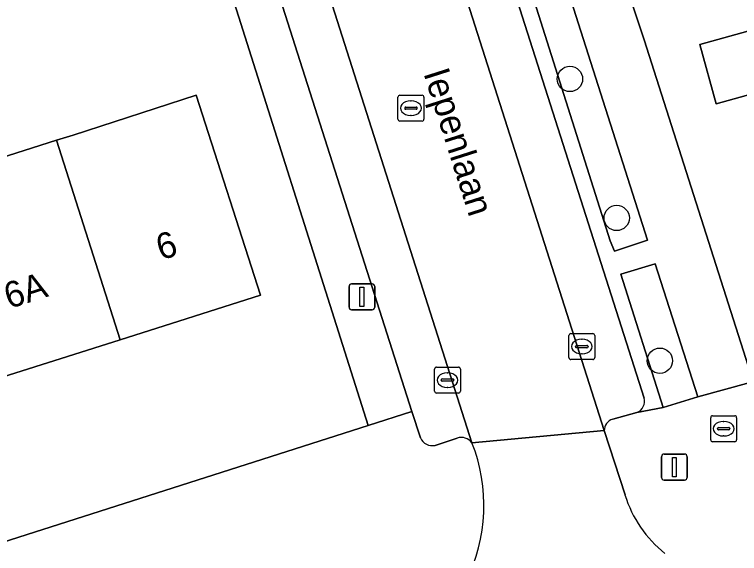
# Model space of a CAD drawing. Extents: x 159716 to 160783, y 383290 to 384031.
# Drawn here: x 160178.82 to 160206.79, y 383476.16 to 383496.97 of the extents above; entities that cross this region are included whole.
import ezdxf

# ---------------------------------------------------------------- set-up
doc = ezdxf.new("R2010")
doc.units = 0
for name, color, linetype in [('IMGEO_Boom', 7, 'Continuous'), ('IMGEO_Brandkraan', 7, 'Continuous'), ('IMGEO_Erf', 7, 'Continuous'), ('IMGEO_Groenvoorziening', 7, 'Continuous'), ('IMGEO_Kolk', 7, 'Continuous'), ('IMGEO_Lichtmast', 7, 'Continuous'), ('IMGEO_Openbare_ruimte_label', 7, 'Continuous'), ('IMGEO_Pand', 7, 'Continuous'), ('IMGEO_Pand_nummerreeks', 7, 'Continuous'), ('IMGEO_Parkeervlak_open', 7, 'Continuous'), ('IMGEO_Rijbaan_lokaal_open', 7, 'Continuous'), ('IMGEO_Rioolput', 7, 'Continuous'), ('IMGEO_Voetpad_open', 7, 'Continuous')]:
    doc.layers.add(name, color=color, linetype=linetype)

msp = doc.modelspace()

# ---------------------------------------------------------------- linework, layer by layer
at = {"layer": 'IMGEO_Boom'}
for centre in [(160200.244, 383494.48), (160202.048, 383489.115), (160203.715, 383483.606)]:
    msp.add_circle(centre, 0.489, dxfattribs=at)
at = {"layer": 'IMGEO_Brandkraan'}
for p, q in [((160205.674, 383480.554), (160205.674, 383481.406)), ((160205.749, 383481.48), (160206.601, 383481.48)), ((160206.675, 383481.406), (160206.675, 383480.554)), ((160205.976, 383481.023), (160206.374, 383481.023)), ((160206.162, 383481.26), (160206.187, 383481.26)), ((160205.933, 383480.974), (160205.933, 383480.986)), ((160206.371, 383480.937), (160205.973, 383480.937)), ((160206.417, 383480.986), (160206.417, 383480.974)), ((160206.601, 383480.48), (160205.749, 383480.48)), ((160206.185, 383480.7), (160206.16, 383480.7))]:
    msp.add_line(p, q, dxfattribs=at)
for points in [[(160205.674, 383480.554), (160205.674, 383481.406)], [(160205.749, 383481.48), (160206.601, 383481.48)], [(160206.675, 383481.406), (160206.675, 383480.554)], [(160206.601, 383480.48), (160205.749, 383480.48)]]:
    msp.add_lwpolyline(points, dxfattribs=at)
for centre, radius, start, end in [((160205.751, 383481.404), 0.0765, 91.552, 178.448), ((160205.751, 383481.404), 0.0765, 91.552, 178.448), ((160206.599, 383481.404), 0.0765, 1.552, 88.448), ((160206.599, 383481.404), 0.0765, 1.552, 88.448), ((160205.973, 383480.983), 0.0403, 85.8775, 175.7526), ((160206.378, 383480.985), 0.0386, 1.7309, 96.639), ((160205.97, 383480.973), 0.0366, 178.938, 274.7102), ((160206.374, 383480.98), 0.043, 264.8664, 352.4533), ((160205.751, 383480.556), 0.0765, 181.552, 268.448), ((160205.751, 383480.556), 0.0765, 181.552, 268.448), ((160206.599, 383480.556), 0.0765, 271.552, 358.448), ((160206.599, 383480.556), 0.0765, 271.552, 358.448)]:
    msp.add_arc(centre, radius, start, end, dxfattribs=at)
for centre, major_axis, ratio, start_param, end_param in [((160206.161, 383480.98), (-0.387, 0.002), 0.722429, 4.712389, 7.853982), ((160206.186, 383480.98), (-0.39, 0.002), 0.717154, 1.570796, 4.712389)]:
    msp.add_ellipse(centre, major_axis=major_axis, ratio=ratio, start_param=start_param, end_param=end_param, dxfattribs=at)
at = {"layer": 'IMGEO_Erf'}
for points in [[(160208.524, 383512.755), (160205.207, 383511.696), (160205.253, 383511.552), (160205.858, 383509.657), (160207.04, 383505.953), (160201.843, 383504.304), (160201.304, 383506.003), (160201.241, 383506.203), (160199.868, 383505.763), (160203.111, 383495.995), (160207.309, 383482.802)], [(160150.634, 383478.026), (160168.912, 383473.579), (160192.457, 383481.099), (160186.486, 383500), (160184.817, 383505.264), (160184.377, 383505.133), (160183.402, 383507.916), (160179.961, 383506.748), (160180.803, 383504.044), (160180.889, 383503.767), (160182.522, 383504.282), (160183.493, 383501.254), (160179.435, 383499.947), (160177.973, 383499.476), (160177.821, 383499.947), (160176.993, 383502.519), (160176.547, 383503.922), (160174.954, 383503.431), (160175.851, 383500.643), (160171.999, 383499.403), (160171.086, 383502.238), (160163.828, 383500)]]:
    msp.add_lwpolyline(points, dxfattribs=at)
for points in [[(160208.265, 383496.642), (160208.897, 383494.355), (160205.885, 383493.522), (160205.253, 383495.81)], [(160167.302, 383490.813), (160172.229, 383491.024), (160171.209, 383494.223), (160173.649, 383494.999), (160175.11, 383490.416), (160180.441, 383492.113), (160181.08, 383492.316), (160185.824, 383493.861), (160188.301, 383486.132), (160182.889, 383484.412), (160177.562, 383482.719), (160171.781, 383480.881), (160171.612, 383481.415), (160167.736, 383481.241), (160163.833, 383481.066), (160163.708, 383480.541), (160158.052, 383481.884), (160152.381, 383483.23), (160154.242, 383491.087), (160159.112, 383489.934), (160159.915, 383489.744), (160165.575, 383488.403), (160165.24, 383486.988), (160167.462, 383487.082)]]:
    msp.add_lwpolyline(points, close=True, dxfattribs=at)
at = {"layer": 'IMGEO_Groenvoorziening'}
for points in [[(160201.966, 383487.837), (160203.237, 383488.254), (160200.188, 383497.835), (160198.879, 383497.455), (160201.793, 383488.238)], [(160205.175, 383482.215), (160203.528, 383487.348), (160202.206, 383486.951), (160203.836, 383481.795)]]:
    msp.add_lwpolyline(points, close=True, dxfattribs=at)
at = {"layer": 'IMGEO_Kolk'}
for p, q in [((160200.277, 383484.651), (160201.129, 383484.651)), ((160200.202, 383483.725), (160200.202, 383484.577)), ((160200.69, 383484.431), (160200.715, 383484.431)), ((160201.203, 383484.577), (160201.203, 383483.725)), ((160200.461, 383484.145), (160200.461, 383484.157)), ((160200.899, 383484.108), (160200.501, 383484.108)), ((160200.504, 383484.194), (160200.902, 383484.194)), ((160200.945, 383484.157), (160200.945, 383484.145)), ((160200.713, 383483.871), (160200.688, 383483.871)), ((160201.129, 383483.651), (160200.277, 383483.651)), ((160195.02, 383482.43), (160195.02, 383483.282)), ((160195.095, 383483.356), (160195.947, 383483.356)), ((160196.021, 383483.282), (160196.021, 383482.43)), ((160195.508, 383483.136), (160195.533, 383483.136)), ((160195.279, 383482.85), (160195.279, 383482.862)), ((160195.717, 383482.813), (160195.319, 383482.813)), ((160195.322, 383482.899), (160195.72, 383482.899)), ((160195.763, 383482.862), (160195.763, 383482.85)), ((160195.531, 383482.576), (160195.506, 383482.576)), ((160195.947, 383482.356), (160195.095, 383482.356))]:
    msp.add_line(p, q, dxfattribs=at)
for points in [[(160200.277, 383484.651), (160201.129, 383484.651)], [(160200.202, 383483.725), (160200.202, 383484.577)], [(160201.203, 383484.577), (160201.203, 383483.725)], [(160201.129, 383483.651), (160200.277, 383483.651)], [(160195.02, 383482.43), (160195.02, 383483.282)], [(160195.095, 383483.356), (160195.947, 383483.356)], [(160196.021, 383483.282), (160196.021, 383482.43)], [(160195.947, 383482.356), (160195.095, 383482.356)]]:
    msp.add_lwpolyline(points, dxfattribs=at)
for centre, radius, start, end in [((160200.279, 383484.575), 0.0765, 91.552, 178.448), ((160200.279, 383484.575), 0.0765, 91.552, 178.448), ((160201.127, 383484.575), 0.0765, 1.552, 88.448), ((160201.127, 383484.575), 0.0765, 1.552, 88.448), ((160200.501, 383484.154), 0.0403, 85.8775, 175.7526), ((160200.498, 383484.144), 0.0366, 178.938, 274.7102), ((160200.902, 383484.151), 0.043, 264.8664, 352.4533), ((160200.906, 383484.156), 0.0386, 1.7309, 96.639), ((160200.279, 383483.727), 0.0765, 181.552, 268.448), ((160200.279, 383483.727), 0.0765, 181.552, 268.448), ((160201.127, 383483.727), 0.0765, 271.552, 358.448), ((160201.127, 383483.727), 0.0765, 271.552, 358.448), ((160195.097, 383483.28), 0.0765, 91.552, 178.448), ((160195.097, 383483.28), 0.0765, 91.552, 178.448), ((160195.945, 383483.28), 0.0765, 1.552, 88.448), ((160195.945, 383483.28), 0.0765, 1.552, 88.448), ((160195.319, 383482.859), 0.0403, 85.8775, 175.7526), ((160195.316, 383482.849), 0.0366, 178.938, 274.7102), ((160195.72, 383482.856), 0.043, 264.8664, 352.4533), ((160195.724, 383482.861), 0.0386, 1.7309, 96.639), ((160195.097, 383482.432), 0.0765, 181.552, 268.448), ((160195.097, 383482.432), 0.0765, 181.552, 268.448), ((160195.945, 383482.432), 0.0765, 271.552, 358.448), ((160195.945, 383482.432), 0.0765, 271.552, 358.448)]:
    msp.add_arc(centre, radius, start, end, dxfattribs=at)
for centre, major_axis, ratio, start_param, end_param in [((160200.689, 383484.151), (-0.387, 0.002), 0.722429, 4.712389, 7.853982), ((160200.714, 383484.151), (-0.39, 0.002), 0.717154, 1.570796, 4.712389), ((160195.507, 383482.856), (-0.387, 0.002), 0.722429, 4.712389, 7.853982), ((160195.532, 383482.856), (-0.39, 0.002), 0.717154, 1.570796, 4.712389)]:
    msp.add_ellipse(centre, major_axis=major_axis, ratio=ratio, start_param=start_param, end_param=end_param, dxfattribs=at)
at = {"layer": 'IMGEO_Lichtmast'}
for p, q in [((160191.721, 383485.67), (160191.721, 383486.47)), ((160191.721, 383486.47), (160191.721, 383485.67)), ((160191.821, 383486.57), (160192.611, 383486.57)), ((160192.611, 383486.57), (160191.821, 383486.57)), ((160192.711, 383486.47), (160192.711, 383485.67)), ((160192.711, 383485.67), (160192.711, 383486.47)), ((160192.611, 383485.57), (160191.821, 383485.57)), ((160191.821, 383485.57), (160192.611, 383485.57)), ((160203.776, 383479.099), (160203.776, 383479.899)), ((160203.776, 383479.899), (160203.776, 383479.099)), ((160203.876, 383479.999), (160204.666, 383479.999)), ((160204.666, 383479.999), (160203.876, 383479.999)), ((160204.766, 383479.899), (160204.766, 383479.099)), ((160204.766, 383479.099), (160204.766, 383479.899)), ((160204.666, 383478.999), (160203.876, 383478.999)), ((160203.876, 383478.999), (160204.666, 383478.999))]:
    msp.add_line(p, q, dxfattribs=at)
for points in [[(160192.141, 383486.445), (160192.291, 383486.445), (160192.291, 383485.695), (160192.141, 383485.695), (160192.141, 383486.445)], [(160204.196, 383479.874), (160204.346, 383479.874), (160204.346, 383479.124), (160204.196, 383479.124), (160204.196, 383479.874)]]:
    msp.add_lwpolyline(points, dxfattribs=at)
for centre, start, end in [((160191.821, 383486.47), 90, 180), ((160191.821, 383486.47), 90, 180), ((160192.611, 383486.47), 0, 90), ((160192.611, 383486.47), 360, 90), ((160191.821, 383485.67), 180, 270), ((160191.821, 383485.67), 180, 270), ((160192.611, 383485.67), 270, 0), ((160192.611, 383485.67), 270, 0), ((160203.876, 383479.899), 90, 180), ((160203.876, 383479.899), 90, 180), ((160204.666, 383479.899), 0, 90), ((160204.666, 383479.899), 360, 90), ((160203.876, 383479.099), 180, 270), ((160203.876, 383479.099), 180, 270), ((160204.666, 383479.099), 270, 0), ((160204.666, 383479.099), 270, 0)]:
    msp.add_arc(centre, 0.1, start, end, dxfattribs=at)
at = {"layer": 'IMGEO_Pand'}
for points in [[(160208.265, 383496.642), (160205.253, 383495.81), (160205.885, 383493.522), (160208.897, 383494.355)], [(160185.824, 383493.861), (160181.08, 383492.316), (160180.441, 383492.113), (160182.889, 383484.412), (160188.301, 383486.132)], [(160180.441, 383492.113), (160175.11, 383490.416), (160177.562, 383482.719), (160182.889, 383484.412)]]:
    msp.add_lwpolyline(points, close=True, dxfattribs=at)
at = {"layer": 'IMGEO_Parkeervlak_open'}
for points in [[(160171.032, 383554.077), (160194.15, 383481.64), (160194.475, 383480.623)], [(160179.499, 383550.191), (160183.339, 383538.075), (160184.32, 383535.005), (160201.568, 383480.906)], [(160203.107, 383482.164), (160181.483, 383549.94)], [(160196.465, 383480.441), (160179.566, 383533.468)], [(160201.893, 383481.353), (160202.829, 383481.608)], [(160195.039, 383480.336), (160195.897, 383480.62)]]:
    msp.add_lwpolyline(points, dxfattribs=at)
for centre, radius, start, end in [((160202.66, 383482.04), 0.464, 291.4041, 15.4658), ((160202.043, 383480.902), 0.475, 108.3863, 179.5742), ((160194.942, 383480.843), 0.517, 205.2638, 280.7963), ((160196.05, 383480.114), 0.528, 38.2153, 106.8012)]:
    msp.add_arc(centre, radius, start, end, dxfattribs=at)
at = {"layer": 'IMGEO_Rijbaan_lokaal_open'}
msp.add_lwpolyline([(160184.32, 383535.005), (160179.566, 383533.468), (160196.465, 383480.441), (160201.568, 383480.906)], close=True, dxfattribs=at)
msp.add_lwpolyline([(160202.369, 383478.423), (160201.568, 383480.906), (160196.465, 383480.441)], dxfattribs=at)
for centre, radius, start, end in [((160190.322, 383478.024), 6.601, 285.721, 21.4786), ((160206.831, 383479.806), 4.672, 197.225, 231.248)]:
    msp.add_arc(centre, radius, start, end, dxfattribs=at)
at = {"layer": 'IMGEO_Rioolput'}
for p, q in [((160193.61, 383492.927), (160193.61, 383493.779)), ((160193.685, 383493.853), (160194.537, 383493.853)), ((160194.098, 383493.633), (160194.123, 383493.633)), ((160194.611, 383493.779), (160194.611, 383492.927)), ((160193.869, 383493.347), (160193.869, 383493.359)), ((160193.912, 383493.396), (160194.31, 383493.396)), ((160194.353, 383493.359), (160194.353, 383493.347)), ((160194.307, 383493.31), (160193.909, 383493.31)), ((160194.121, 383493.073), (160194.096, 383493.073)), ((160194.537, 383492.853), (160193.685, 383492.853))]:
    msp.add_line(p, q, dxfattribs=at)
for points in [[(160193.61, 383492.927), (160193.61, 383493.779)], [(160193.685, 383493.853), (160194.537, 383493.853)], [(160194.611, 383493.779), (160194.611, 383492.927)], [(160194.537, 383492.853), (160193.685, 383492.853)]]:
    msp.add_lwpolyline(points, dxfattribs=at)
for centre, radius, start, end in [((160193.687, 383493.777), 0.0765, 91.552, 178.448), ((160193.687, 383493.777), 0.0765, 91.552, 178.448), ((160194.535, 383493.777), 0.0765, 1.552, 88.448), ((160194.535, 383493.777), 0.0765, 1.552, 88.448), ((160193.909, 383493.356), 0.0403, 85.8775, 175.7526), ((160193.906, 383493.346), 0.0366, 178.938, 274.7102), ((160194.31, 383493.353), 0.043, 264.8664, 352.4533), ((160194.314, 383493.358), 0.0386, 1.7309, 96.639), ((160193.687, 383492.929), 0.0765, 181.552, 268.448), ((160193.687, 383492.929), 0.0765, 181.552, 268.448), ((160194.535, 383492.929), 0.0765, 271.552, 358.448), ((160194.535, 383492.929), 0.0765, 271.552, 358.448)]:
    msp.add_arc(centre, radius, start, end, dxfattribs=at)
for centre, major_axis, ratio, start_param, end_param in [((160194.097, 383493.353), (-0.387, 0.002), 0.722429, 4.712389, 7.853982), ((160194.122, 383493.353), (-0.39, 0.002), 0.717154, 1.570796, 4.712389)]:
    msp.add_ellipse(centre, major_axis=major_axis, ratio=ratio, start_param=start_param, end_param=end_param, dxfattribs=at)
at = {"layer": 'IMGEO_Voetpad_open'}
for points in [[(160178.776, 383523.078), (160181.283, 383515.345), (160181.677, 383514.129), (160181.448, 383514.056), (160182.09, 383512.041), (160182.699, 383510.125), (160183.402, 383507.916), (160184.377, 383505.133), (160184.817, 383505.264), (160186.486, 383500), (160192.457, 383481.099), (160194.15, 383481.64), (160171.032, 383554.077)], [(160181.483, 383549.94), (160203.107, 383482.164)], [(160202.829, 383481.608), (160203.836, 383481.795), (160202.206, 383486.951), (160203.528, 383487.348), (160205.175, 383482.215), (160207.197, 383482.766), (160207.309, 383482.802), (160203.111, 383495.995), (160199.868, 383505.763), (160198.652, 383509.603), (160199.281, 383509.803), (160199.098, 383510.376), (160197.773, 383514.529), (160196.448, 383518.683), (160195.124, 383522.836), (160193.799, 383526.989)], [(160194.475, 383480.623), (160194.15, 383481.64), (160192.457, 383481.099), (160168.912, 383473.579), (160150.634, 383478.026), (160150.838, 383478.892), (160149.777, 383479.145), (160149.116, 383479.302), (160147.229, 383479.752), (160134.066, 383482.891), (160131.838, 383483.422), (160127.298, 383484.43), (160117.113, 383486.747), (160114.386, 383487.449), (160113.66, 383487.636), (160101.544, 383490.395)], [(160259.139, 383448.864), (160255.368, 383454.553), (160251.516, 383460.351), (160249.528, 383463.438), (160245.895, 383468.879), (160239.657, 383478.667), (160235.251, 383485.468), (160231.728, 383484.404), (160229.775, 383483.814), (160222.06, 383481.505), (160214.578, 383479.266), (160214.135, 383479.14), (160208.88, 383477.501), (160207.197, 383482.766), (160205.175, 383482.215), (160203.836, 383481.795), (160202.829, 383481.608), (160201.893, 383481.353)], [(160201.568, 383480.906), (160202.369, 383478.423)], [(160195.897, 383480.62), (160195.039, 383480.336)]]:
    msp.add_lwpolyline(points, dxfattribs=at)
msp.add_lwpolyline([(160200.188, 383497.835), (160203.237, 383488.254), (160201.966, 383487.837), (160201.793, 383488.238), (160198.879, 383497.455)], close=True, dxfattribs=at)
for centre, radius, start, end in [((160202.66, 383482.04), 0.464, 291.4041, 15.4658), ((160202.043, 383480.902), 0.475, 108.3863, 179.5742), ((160194.942, 383480.843), 0.517, 205.2638, 280.7963), ((160196.05, 383480.114), 0.528, 38.2153, 106.8012), ((160190.322, 383478.024), 6.601, 285.721, 21.4786), ((160206.831, 383479.806), 4.672, 197.225, 231.248)]:
    msp.add_arc(centre, radius, start, end, dxfattribs=at)

# ---------------------------------------------------------------- texts
at = {"layer": 'IMGEO_Openbare_ruimte_label'}
msp.add_text('Iepenlaan', height=1, rotation=287.6923, dxfattribs=at).set_placement((160194.585, 383494.707))
at = {"layer": 'IMGEO_Pand_nummerreeks'}
for s, p in [('6', (160184.471, 383487.472)), ('6A', (160178.605, 383485.599))]:
    msp.add_text(s, height=1, rotation=17.7101, dxfattribs=at).set_placement(p)

doc.saveas('drawing.dxf')
